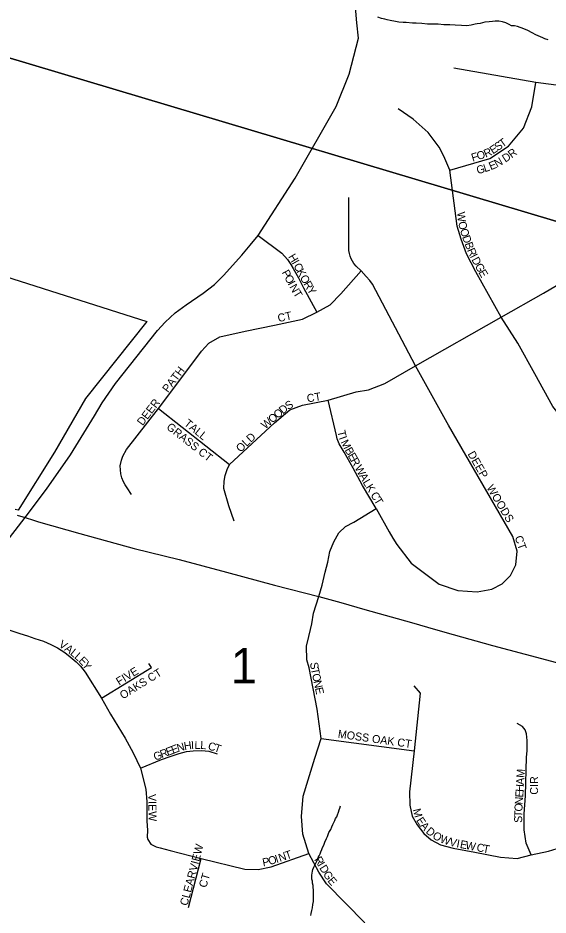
# Model space of a CAD drawing. Extents: x 1310247 to 1664935, y 284496 to 704931.
# Drawn here: x 1486215 to 1489532, y 566554 to 572160 of the extents above; entities that cross this region are included whole.
import ezdxf

# ---------------------------------------------------------------- set-up
doc = ezdxf.new("R2010")
doc.units = 0
for name, color, linetype in [('GM_P_State_Location', 7, 'Continuous'), ('GM_X_County', 7, 'Continuous'), ('GM_X_County_Subdivision_Text', 7, 'Continuous'), ('GM_X_Interstate_Shield', 7, 'Continuous'), ('GM_X_Major_Lake_Text', 7, 'Continuous'), ('GM_X_Minor_River_Text', 7, 'Continuous'), ('GM_X_State_Location', 7, 'Continuous'), ('GM_X_US_Location', 7, 'Continuous')]:
    doc.layers.add(name, color=color, linetype=linetype)

msp = doc.modelspace()

# ---------------------------------------------------------------- linework, layer by layer
at = {"layer": 'GM_X_County'}
for points in [[(1485991.2, 577590.3), (1491265.3, 575835.8), (1490772.2, 570534), (1485439, 572125.6)], [(1485439, 572125.6), (1490772.2, 570534), (1490328.6, 565207.3), (1484985.2, 566465)]]:
    msp.add_lwpolyline(points, close=True, dxfattribs=at)
at = {"layer": 'GM_X_County_Subdivision_Text'}
for points in [[(1486260.5, 569038.4), (1486393.6, 569215.5), (1486544.5, 569429.8), (1486693.9, 569672.9), (1486743.1, 569755.2), (1486825.9, 569875.2), (1487087.9, 570206.4), (1487135.6, 570258.3), (1487198, 570316.4), (1487267.7, 570367.8), (1487374.3, 570440.9), (1487444.5, 570493.8), (1487502.1, 570550.7), (1487616.4, 570678), (1487668.8, 570738.8), (1487718.2, 570799.8), (1487948.7, 571158.4), (1488206.2, 571606.7), (1488288.3, 571809.3), (1488344.9, 572032.8), (1488335.6, 572129.5), (1488323.8, 572276.5)], [(1484534.2, 566574.8), (1484652, 566717.3), (1484767.3, 566884.4), (1484864.5, 567016.5), (1484939.8, 567113), (1485000.3, 567193.6), (1485033.1, 567287.1), (1485068.6, 567613.5), (1485115.7, 567717.2), (1485245.6, 567833.4), (1485329.5, 567893.3), (1485420.1, 567977.5), (1485881, 568549.3), (1486260.5, 569038.4)]]:
    msp.add_lwpolyline(points, dxfattribs=at)
at = {"layer": 'GM_X_Interstate_Shield'}
for points in [[(1486210, 569051.9), (1486260.5, 569038.4), (1486312.1, 569021.2)], [(1486312.1, 569021.2), (1486344.6, 569010.3), (1486602, 568937.7), (1486942.9, 568844.4), (1487224.7, 568775.6), (1487519.2, 568697), (1487821, 568615.2), (1488097.7, 568543.3), (1488235.5, 568507.8), (1488386.4, 568463.3), (1488678.1, 568382), (1488827.1, 568338.8)], [(1488827.1, 568338.8), (1488937.4, 568306.8), (1489184.7, 568238.9), (1489490.2, 568156.5), (1489606.7, 568126.4)]]:
    msp.add_lwpolyline(points, dxfattribs=at)
at = {"layer": 'GM_X_Major_Lake_Text'}
msp.add_lwpolyline([(1485297.7, 570811.1), (1487022, 570262.6), (1486637.2, 569781.4), (1486444.2, 569447.1), (1486216.9, 569083.3), (1486198.6, 569088.2)], dxfattribs=at)
at = {"layer": 'GM_X_Minor_River_Text'}
for points in [[(1488705.7, 572127.5), (1488683.6, 572128), (1488643.6, 572131), (1488625.5, 572131.5), (1488597.5, 572134.2), (1488577.5, 572136.7), (1488543.6, 572143.6), (1488525.6, 572148), (1488509.7, 572152.5), (1488489.7, 572157), (1488465.9, 572165.6)], [(1489531.7, 572022.4), (1489511.8, 572028.9), (1489497.9, 572035.3), (1489484, 572041.7), (1489470.1, 572048.1), (1489454.2, 572054.5), (1489432.5, 572067.1), (1489404.8, 572081.8), (1489381, 572092.5), (1489341.2, 572105.5), (1489321.2, 572110), (1489303.2, 572110.5), (1489287.3, 572118.9), (1489267.5, 572129.4), (1489247.6, 572136), (1489223.7, 572140.6), (1489201.6, 572139.1), (1489183.5, 572137.6), (1489163.4, 572136.1), (1489135.2, 572132.8), (1489106.9, 572125.4), (1489088.8, 572123.9), (1489074.7, 572120.2), (1489050.5, 572114.8), (1489024.3, 572111.4), (1488990.2, 572112.3), (1488950.2, 572115.3), (1488918.1, 572116.1), (1488904, 572116.5), (1488880, 572117.1), (1488843.9, 572120), (1488819.9, 572120.6), (1488805.8, 572120.9), (1488777.8, 572121.7), (1488741.7, 572124.6), (1488705.7, 572127.5)], [(1488073.8, 566868.7), (1488080.2, 566882.6), (1488086.5, 566894.4), (1488093, 566912.3), (1488099.3, 566924.2), (1488105.7, 566936.1), (1488110, 566948.1), (1488116.4, 566963.9), (1488120.7, 566975.9), (1488129.1, 566989.7), (1488135.6, 567009.6), (1488146.2, 567031.5), (1488152.6, 567045.3), (1488156.9, 567057.3), (1488161.2, 567069.2), (1488171.8, 567089), (1488178.2, 567104.9), (1488184.6, 567118.8), (1488191, 567132.7), (1488197.3, 567144.6), (1488201.6, 567156.5), (1488209.9, 567168.4), (1488214.2, 567180.3), (1488220.7, 567196.2), (1488225, 567210.2), (1488229.4, 567222.1), (1488233.7, 567236)], [(1488047.6, 566550.2), (1488050, 566564.1), (1488054.5, 566582.1), (1488058.9, 566598), (1488059.5, 566620.1), (1488063.9, 566638.1), (1488064.3, 566654.1), (1488064.8, 566670.2), (1488065.1, 566684.2), (1488063.5, 566698.3), (1488063.8, 566712.3), (1488062.1, 566724.4), (1488062.5, 566738.5), (1488058.8, 566752.6), (1488057.1, 566764.7), (1488053.5, 566778.8), (1488053.8, 566790.9), (1488054.1, 566802.9), (1488056.4, 566814.9), (1488058.7, 566826.9), (1488061, 566838.9), (1488065.4, 566852.8), (1488073.8, 566868.7)]]:
    msp.add_lwpolyline(points, dxfattribs=at)
at = {"layer": 'GM_X_State_Location'}
for points in [[(1489613.8, 571735.3), (1489455.6, 571755.8), (1488941.7, 571846.7)], [(1488916.7, 571208.2), (1489167.3, 571282), (1489283.6, 571359.2), (1489377.4, 571471.5), (1489431.1, 571603.4), (1489455.6, 571755.8)], [(1489930.8, 568771.8), (1489968.8, 569029.2), (1489952.5, 569197.3), (1489884.8, 569308.3), (1489769.3, 569473), (1489561.2, 569732.6), (1489449, 569935.1), (1489342.7, 570126.7), (1489238.6, 570289.5), (1489080.7, 570573), (1489022.3, 570686.6), (1488987.6, 570776.4), (1488962.7, 570859.5), (1488949.8, 570953.5), (1488916.7, 571208.2), (1488878.6, 571296.2), (1488849.8, 571352.8), (1488781.8, 571442.9), (1488687.9, 571526.9), (1488594, 571591.1)], [(1488908.2, 569615.8), (1488899.7, 569630.4), (1488702.7, 569985.8), (1488434.4, 570495.3), (1488415.9, 570518.6), (1488393.4, 570544.4), (1488361.5, 570579.1), (1488331.5, 570609.3), (1488317, 570625.9), (1488307.9, 570638.8), (1488299.4, 570653.8), (1488293.9, 570670.9), (1488289.5, 570688.6), (1488286.2, 570706.7), (1488285.1, 571038.7)], [(1487718.2, 570799.8), (1487865.8, 570689), (1487900.9, 570649.7), (1487921.9, 570618.8), (1487936.6, 570594.2), (1487970.6, 570536), (1488002, 570473.6), (1488085.4, 570321.1)], [(1487568.1, 569014.3), (1487535.5, 569110.9), (1487504.1, 569219.6), (1487506.5, 569264.2), (1487511.3, 569300.5), (1487524.5, 569338), (1487539.3, 569370.1), (1487820.5, 569628.6), (1487916.9, 569710.2), (1487996, 569739.8), (1488156.6, 569770.7), (1488332.1, 569822.6), (1488408.7, 569836.2), (1488509.9, 569875.2), (1488702.7, 569985.8), (1489238.6, 570289.5), (1489503.1, 570440.7), (1489818.6, 570625.7)], [(1486925.5, 569181.2), (1486898.5, 569223.1), (1486886.5, 569242.8), (1486875.2, 569260.6), (1486865.2, 569286.8), (1486858.2, 569311.8), (1486856, 569361.4), (1486862.3, 569395.7), (1486871.2, 569420.9), (1486894.8, 569462.8), (1487093.9, 569719.1), (1487302.5, 569995.7), (1487362.8, 570077), (1487410.4, 570127.9), (1487477.5, 570166.1), (1487637.7, 570202), (1487820.7, 570239.4), (1487996.3, 570278.2), (1488085.4, 570321.1), (1488167.7, 570367.3), (1488234.7, 570434.8), (1488361.5, 570579.1)], [(1488456.1, 569093.2), (1488370.5, 569238), (1488313.3, 569345.8), (1488256.1, 569447), (1488225.4, 569498.7), (1488213.3, 569529.8), (1488208.9, 569551.3), (1488156.6, 569770.7)], [(1487093.9, 569719.1), (1487539.3, 569370.1)], [(1488561, 568909.4), (1488586.6, 568868.5), (1488675.6, 568752.4), (1488851, 568621.4), (1488967.1, 568581.8), (1489087.9, 568572.9), (1489179.7, 568589.2), (1489243.9, 568623.9), (1489295.8, 568675.8), (1489330.4, 568742.5), (1489337.8, 568826.6), (1489310.2, 568919.4), (1488908.2, 569615.8)], [(1488384.5, 566504.6), (1488146.5, 566748.7), (1488098.4, 566820.7), (1488034.6, 566937.4), (1487996.8, 567058.3), (1487988.3, 567168.6), (1488000.4, 567295.9), (1488032, 567398.9), (1488073.2, 567534.7), (1488113.2, 567655.9), (1488086.5, 567840.1), (1488036.8, 568099.5), (1488023.5, 568148.6), (1488019.9, 568234.1), (1488035, 568294.7), (1488046.5, 568337.7), (1488054.4, 568374.1), (1488064.1, 568440.8), (1488097.7, 568543.3), (1488118.1, 568615.8), (1488138, 568697), (1488154.3, 568759.4), (1488166.9, 568825.4), (1488192, 568885.6), (1488222.4, 568941.2), (1488264.9, 568981.4), (1488316.1, 569009.7), (1488456.1, 569093.2)], [(1488456.1, 569093.2), (1488537.2, 568947.6), (1488561, 568909.4)], [(1486151.9, 568338.9), (1486226.5, 568313.5), (1486275.5, 568298.3), (1486322.2, 568281.3), (1486374.4, 568265.8), (1486421, 568243.8), (1486462.8, 568223.8), (1486508.3, 568194.7), (1486542.8, 568168), (1486579.2, 568135.9), (1486605.9, 568109.2), (1486635.5, 568071), (1486739.2, 567908), (1486794.3, 567808), (1486886, 567658.9), (1486937, 567567), (1486983, 567471), (1487015.2, 567339.4), (1487022.4, 567260.5), (1487022.4, 567139.3), (1487026, 567084.8), (1487024.7, 567040.4), (1487028.6, 567025.4), (1487046.9, 566996.7), (1487080.8, 566980.4), (1487104.3, 566973.2), (1487166.9, 566957.5), (1487362, 566907.3), (1487634.7, 566840.5), (1487718, 566839.1), (1487799.8, 566854.9), (1488034.6, 566937.4)], [(1486739.2, 567908), (1487051.3, 568100.1), (1487033.4, 568125.1)], [(1488691.4, 567985.6), (1488731.4, 567939.5), (1488693.8, 567580.7), (1488664.7, 567322.6), (1488667.1, 567240.1), (1488680.5, 567172.2), (1488712, 567116.5), (1488754.4, 567063.1), (1488800.5, 567023.1), (1488858.7, 566991.6), (1488937.4, 566972.2), (1489074.4, 566945.6), (1489234.4, 566915.3), (1489337.5, 566906.8), (1489426.3, 566929.4), (1489533.8, 566952.8), (1489615, 566977.1), (1489692.6, 566990.4), (1489779.6, 566986), (1490132.1, 566954.7), (1490205.3, 566943.2), (1490292.9, 566918.8), (1490361.8, 566900.1), (1490488.1, 566887.2)], [(1489426.3, 566929.4), (1489395.6, 567003.8), (1489381.1, 567086.2), (1489381.1, 567185.6), (1489389.6, 567298.3), (1489397.5, 567540.1), (1489399.9, 567580.7), (1489401.1, 567645), (1489396.1, 567686), (1489388.4, 567710.4), (1489370.8, 567731.6), (1489338.7, 567751)], [(1488113.2, 567655.9), (1488693.8, 567580.7)], [(1486983, 567471), (1487113.6, 567525.3), (1487168.1, 567544.7), (1487224.1, 567564.1), (1487270.1, 567576.3), (1487312.4, 567580.6), (1487363.4, 567582.8), (1487410.1, 567577.8), (1487462.4, 567562)], [(1487281.5, 566601.5), (1487362, 566907.3)]]:
    msp.add_lwpolyline(points, dxfattribs=at)

# ---------------------------------------------------------------- texts
at = {"layer": 'GM_P_State_Location'}
for s, rotation, p in [('S', 34.2133, (1489216.3, 571326.5)), ('T', 35.9304, (1489246.8, 571347.3)), ('R', 23.3282, (1489141.7, 571286.2)), ('E', 34.0285, (1489187, 571306.7)), ('R', 37.5693, (1489304.4, 571281.4)), ('F', 16.5082, (1489059.6, 571261.5)), ('O', 16.4857, (1489093.4, 571271.5)), ('N', 29.5203, (1489212, 571224.1)), ('D', 33.3586, (1489264.4, 571254.9)), ('G', 15.441, (1489091.2, 571182.9)), ('L', 18.1088, (1489136, 571195.3)), ('E', 22.4127, (1489173.4, 571207.7)), ('W', 276.2158, (1488961.6, 570945.4)), ('O', 282.535, (1488968.7, 570882.5)), ('O', 287.2949, (1488979.5, 570835.2)), ('D', 289.6164, (1488993.2, 570791.1)), ('B', 291.0061, (1489008.5, 570748.4)), ('R', 293.8021, (1489023.7, 570709)), ('H', 300.6939, (1487904.2, 570667.7)), ('I', 297.3375, (1489041.1, 570669.8)), ('D', 297.5121, (1489051.3, 570650)), ('I', 299.6961, (1487926.6, 570630.1)), ('C', 298.7597, (1487937.4, 570611.2)), ('G', 298.4854, (1489072.1, 570610.2)), ('P', 298.1046, (1487863.8, 570569.6)), ('O', 298.107, (1487880.4, 570538.5)), ('K', 298.6767, (1487956.4, 570576.5)), ('O', 298.6576, (1487977.5, 570537.9)), ('E', 300.5962, (1489094, 570569.8)), ('I', 298.3394, (1487901.2, 570499.5)), ('N', 299.2886, (1487912.1, 570479.4)), ('R', 300.4528, (1487999.5, 570497.8)), ('T', 301.3463, (1487934.6, 570439.3)), ('Y', 302.6495, (1488020.6, 570461.9)), ('CT', 12.5211, (1487845.8, 570258.4)), ('PATH', 52.8155, (1487153.9, 569814.9)), ('CT', 9.4564, (1488026.7, 569756.9)), ('DEER', 52.8155, (1486995.5, 569608.1)), ('S', 31.9011, (1487905.6, 569708.2)), ('O', 40.0934, (1487839.8, 569652.7)), ('D', 40.0798, (1487873.5, 569681)), ('TALL', 320.8227, (1487251, 569618.5)), ('W', 40.0833, (1487762.4, 569587.5)), ('O', 40.0934, (1487806.2, 569624.4)), ('GRASS CT', 321.7443, (1487140.4, 569595.1)), ('OLD', 43.5981, (1487608.1, 569442)), ('T', 282.7244, (1488213.6, 569576.8)), ('I', 289.3727, (1488223.1, 569536.4)), ('M', 296.295, (1488233, 569509.6)), ('B', 299.2629, (1488257.7, 569459.8)), ('E', 299.2298, (1488277.1, 569425.2)), ('DEEP', 299.5311, (1489026.4, 569435.5)), ('R', 299.2387, (1488294.2, 569394.5)), ('W', 299.2277, (1488320, 569348.5)), ('A', 299.2244, (1488348, 569298.5)), ('L', 300.501, (1488370, 569259.1)), ('K', 301.8846, (1488388.6, 569227.6)), ('WOODS', 300.7991, (1489145.1, 569224.4)), ('C', 302.0165, (1488418.9, 569178.9)), ('T', 301.9996, (1488439.9, 569145.4)), ('CT', 289.4434, (1489321.9, 568914.7)), ('V', 327.1584, (1486466.8, 568233.2)), ('A', 323.3268, (1486503, 568209.9)), ('L', 320.7856, (1486537.9, 568183.9)), ('L', 319.3513, (1486564.9, 568161.9)), ('E', 314.3237, (1486590.8, 568139.8)), ('Y', 304.727, (1486613.9, 568116.3)), ('FIVE', 31.6047, (1486848.5, 567986.8)), ('OAKS CT', 31.7978, (1486871.8, 567900.5)), ('S', 279.1658, (1488041.9, 568129.5)), ('T', 281.5174, (1488047.9, 568092.6)), ('O', 281.8633, (1488055, 568057.8)), ('N', 281.9071, (1488064.1, 568014.6)), ('E', 281.8887, (1488073.2, 567971.6)), ('MOSS OAK CT', 351.9617, (1488214.3, 567662.5)), ('N', 15.9394, (1487216.6, 567572.4)), ('H', 8.9522, (1487257.4, 567584.1)), ('I', 3.1483, (1487299.5, 567590.8)), ('L', 359.9454, (1487320.7, 567592)), ('L', 356.5004, (1487355.1, 567592)), ('C', 345.7694, (1487400.9, 567588.2)), ('G', 21.3388, (1487074.3, 567516.8)), ('R', 21.2782, (1487115.3, 567532.8)), ('E', 21.3278, (1487152.2, 567547.2)), ('E', 21.3362, (1487185, 567560)), ('T', 341.4873, (1487438.3, 567578.7)), ('M', 86.4827, (1489383.3, 567410)), ('A', 86.4914, (1489380.6, 567366.1)), ('CIR', 90, (1489468.8, 567305.6)), ('H', 86.4914, (1489377.9, 567322.2)), ('VIEW', 271.2487, (1487030, 567309.7)), ('E', 86.4924, (1489375.8, 567287.1)), ('O', 86.7208, (1489370.5, 567199.3)), ('N', 86.4782, (1489373.1, 567243.2)), ('M', 284.6722, (1488684.7, 567212.4)), ('T', 88.5515, (1489369.7, 567164.5)), ('E', 302.6112, (1488704.9, 567145.7)), ('A', 310.2691, (1488728.2, 567110.1)), ('S', 89.8908, (1489369.6, 567129.6)), ('D', 319.7724, (1488763, 567070.2)), ('O', 329.2849, (1488804, 567036.5)), ('W', 340.5073, (1488851.5, 567009.5)), ('V', 346.1473, (1488910.6, 566988.9)), ('I', 348.9299, (1488955.9, 566977.8)), ('E', 349.2409, (1488977.7, 566973.5)), ('W', 349.2602, (1489012.3, 566966.9)), ('CLEARVIEW', 75.1142, (1487275.5, 566608.4)), ('T', 18.9793, (1487895.9, 566899.9)), ('C', 349.2521, (1489081.6, 566953.8)), ('T', 349.2892, (1489120.5, 566946.4)), ('P', 11.0527, (1487749.5, 566857.3)), ('O', 16.4618, (1487789, 566865.3)), ('I', 18.9656, (1487833.5, 566878.5)), ('N', 18.9973, (1487854.3, 566885.6)), ('R', 301.1303, (1488067.2, 566901.1)), ('I', 301.1801, (1488087.7, 566867.1)), ('D', 301.1437, (1488099.1, 566848.3)), ('CT', 73.6056, (1487393.3, 566720.8)), ('G', 301.1506, (1488121.8, 566810.6)), ('E', 309.9412, (1488149.5, 566766.2))]:
    msp.add_text(s, height=50, rotation=rotation, dxfattribs=at).set_placement(p)
at = {"layer": 'GM_X_US_Location'}
msp.add_text('1', height=221, rotation=0, dxfattribs=at).set_placement((1487546.4, 568001.1))

doc.saveas('drawing.dxf')
